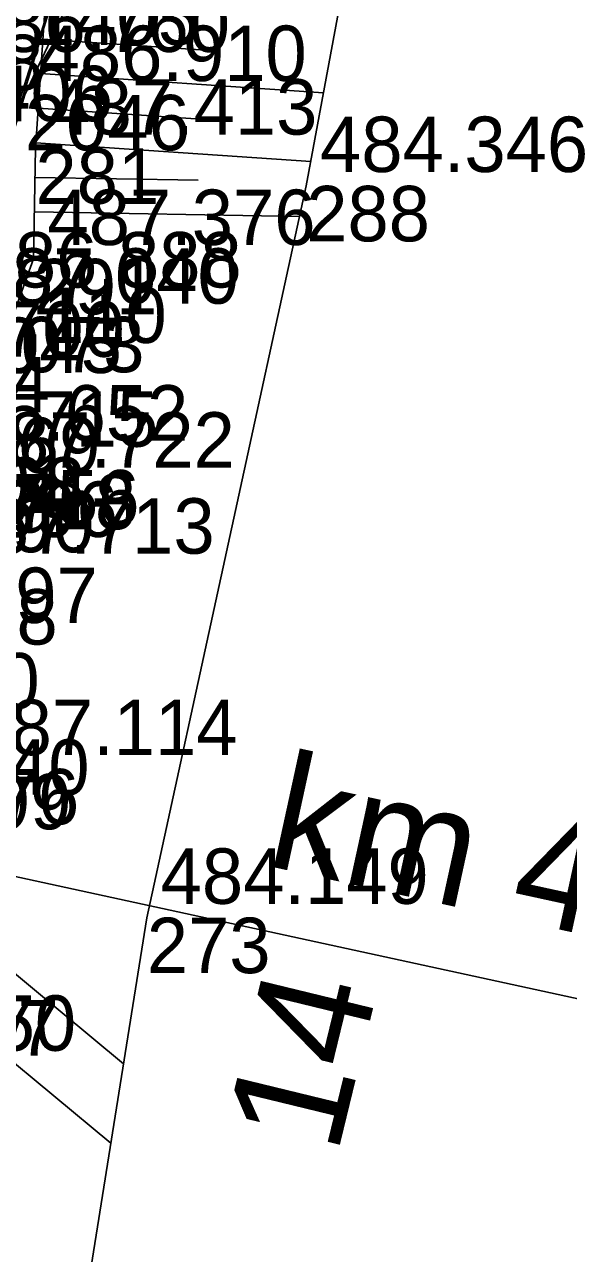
# Model space of a CAD drawing. Extents: x -874038 to -859694, y -1059487 to -1049069.
# Drawn here: x -866522.66 to -866510.89, y -1050280.59 to -1050253.99 of the extents above; entities that cross this region are included whole.
import ezdxf

# ---------------------------------------------------------------- set-up
doc = ezdxf.new("R2010")
doc.units = 0
for name, color, linetype in [('Vrstva 1', 7, 'Continuous'), ('Vrstva 11', 7, 'Continuous'), ('Vrstva 26', 7, 'Continuous'), ('Vrstva 48', 7, 'Continuous'), ('Vrstva 49', 7, 'Continuous'), ('Vrstva 60', 7, 'Continuous'), ('Vrstva 61', 7, 'Continuous')]:
    doc.layers.add(name, color=color, linetype=linetype)

msp = doc.modelspace()

# ---------------------------------------------------------------- linework, layer by layer
at = {"layer": 'Vrstva 1'}
msp.add_line((-866466.752, -1050284.65), (-866533.613, -1050270.082), dxfattribs=at)
at = {"layer": 'Vrstva 26'}
for points in [[(-866494.93, -1050144.62), (-866497.14, -1050158.42), (-866499.73, -1050170.46), (-866503.57, -1050185.36), (-866505.26, -1050190.4), (-866505.82, -1050192.74), (-866507.67, -1050198.61), (-866509.21, -1050208.26), (-866510.82, -1050217.25), (-866510.07, -1050219.61), (-866509.48, -1050221.47), (-866512.35, -1050226.22), (-866514.58, -1050229.56), (-866518.53, -1050235.96), (-866520.38, -1050241.83), (-866520.74, -1050245.12), (-866520.51, -1050250.96), (-866522.65, -1050255.51), (-866524.12, -1050260.33), (-866525.68, -1050261.18), (-866527.25, -1050265.71), (-866527.35, -1050270.96), (-866527.64, -1050276.5)], [(-866527.117, -1050263.994), (-866526.161, -1050261.814), (-866524.057, -1050259.979), (-866521.591, -1050251.93), (-866520.323, -1050247.693), (-866520.303, -1050241.562), (-866516.274, -1050231.667), (-866509.033, -1050221.482), (-866510.332, -1050219.466)], [(-866525.212, -1050263.293), (-866521.591, -1050251.93), (-866520.323, -1050247.693), (-866520.303, -1050241.562), (-866516.274, -1050231.667), (-866515.302, -1050229.734)]]:
    msp.add_lwpolyline(points, dxfattribs=at)
at = {"layer": 'Vrstva 48'}
for p, q in [((-866518.533, -1050254.556), (-866522.259, -1050254.303)), ((-866516.187, -1050255.467), (-866522.31, -1050255.05)), ((-866518.739, -1050256.044), (-866522.361, -1050255.798)), ((-866516.462, -1050256.95), (-866522.412, -1050256.545)), ((-866518.899, -1050257.354), (-866522.43, -1050257.295)), ((-866516.704, -1050258.141), (-866522.443, -1050258.044)), ((-866520.516, -1050276.486), (-866525.804, -1050272.088)), ((-866520.79, -1050278.202), (-866526.759, -1050273.237))]:
    msp.add_line(p, q, dxfattribs=at)
at = {"layer": 'Vrstva 49'}
for points in [[(-866502.07, -1050219.63), (-866504.86, -1050221.95), (-866511.51, -1050232.02), (-866514.13, -1050244.38), (-866516.56, -1050257.48), (-866520.01, -1050273.32), (-866522.48, -1050288.78)], [(-866521.897, -1050248.983), (-866522.42, -1050256.67), (-866522.46, -1050259.06), (-866524.206, -1050263.879)]]:
    msp.add_lwpolyline(points, dxfattribs=at)
at = {"layer": 'Vrstva 60'}
for p, q in [((-866522.65, -1050255.51), (-866522.65, -1050255.51)), ((-866522.42, -1050256.67), (-866522.42, -1050256.67)), ((-866516.56, -1050257.48), (-866516.56, -1050257.48)), ((-866522.46, -1050259.06), (-866522.46, -1050259.06)), ((-866520.01, -1050273.32), (-866520.01, -1050273.32))]:
    msp.add_line(p, q, dxfattribs=at)

# ---------------------------------------------------------------- texts
at = {"layer": 'Vrstva 1'}
msp.add_text('km 412,377', height=2.5, rotation=347.706, dxfattribs=at).set_placement((-866517.48, -1050272.181))
at = {"layer": 'Vrstva 11'}
msp.add_text('14', height=2.5, rotation=76.3322, dxfattribs=at).set_placement((-866515.892, -1050278.482))
at = {"layer": 'Vrstva 60'}
for s, p in [('1405', (-866522.45, -1050254.43)), ('268', (-866524.927, -1050255.407)), ('1406', (-866524.31, -1050256.08)), ('2046', (-866522.65, -1050256.71)), ('281', (-866522.42, -1050257.87)), ('288', (-866516.56, -1050258.68)), ('291', (-866522.46, -1050260.26)), ('1700', (-866524.057, -1050261.179)), ('2045', (-866524.12, -1050261.53)), ('2044', (-866525.68, -1050262.38)), ('1695', (-866525.867, -1050264.626)), ('1701', (-866525.212, -1050264.493)), ('1696', (-866524.206, -1050265.079)), ('1697', (-866524.642, -1050266.941)), ('276', (-866524.15, -1050271.3)), ('273', (-866520.01, -1050274.52))]:
    msp.add_text(s, height=1.2, dxfattribs=at).set_placement(p)
at = {"layer": 'Vrstva 61'}
for s, p in [('486.760', (-866524.01, -1050254.58)), ('486.910', (-866522.35, -1050255.21)), ('487.413', (-866522.12, -1050256.37)), ('484.346', (-866516.26, -1050257.18)), ('487.376', (-866522.16, -1050258.76)), ('486.888', (-866523.757, -1050259.679)), ('487.040', (-866523.82, -1050260.03)), ('487.110', (-866525.38, -1050260.88)), ('487.073', (-866525.861, -1050261.514)), ('485.652', (-866524.912, -1050262.993)), ('487.715', (-866525.567, -1050263.126)), ('487.722', (-866523.906, -1050263.579)), ('487.269', (-866526.817, -1050263.694)), ('487.268', (-866527.143, -1050264.553)), ('487.718', (-866526.041, -1050264.915)), ('487.456', (-866525.969, -1050264.829)), ('487.090', (-866526.95, -1050265.41)), ('487.713', (-866524.342, -1050265.441)), ('487.458', (-866527.738, -1050267.408)), ('486.760', (-866528.13, -1050268.79)), ('487.114', (-866523.85, -1050269.8)), ('487.140', (-866527.05, -1050270.66)), ('487.599', (-866527.442, -1050271.406)), ('484.149', (-866519.71, -1050273.02)), ('487.267', (-866527.716, -1050276.303)), ('487.170', (-866527.34, -1050276.2)), ('487.150', (-866527.34, -1050276.2))]:
    msp.add_text(s, height=1.2, dxfattribs=at).set_placement(p)

doc.saveas('drawing.dxf')
